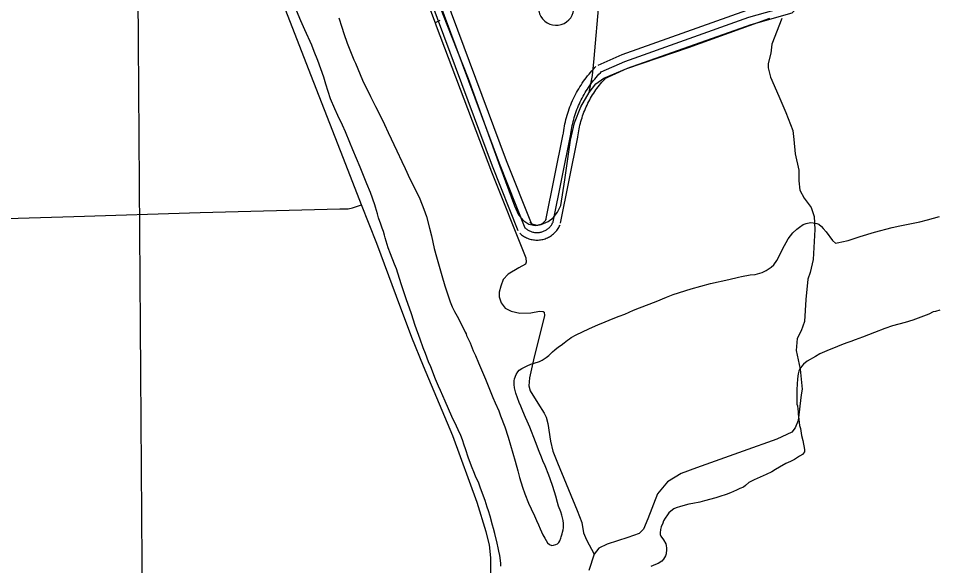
# Model space of a CAD drawing. Extents: x 3508733 to 3546731, y 546897 to 572481.
# Drawn here: x 3538993 to 3540828, y 559192 to 560288 of the extents above; entities that cross this region are included whole.
import ezdxf

# ---------------------------------------------------------------- set-up
doc = ezdxf.new("R2010")
doc.units = 0
for name, color, linetype in [('V-DTCH-CNTR', 7, 'Continuous'), ('V-GRID-MAJR', 7, 'Continuous'), ('V-ROAD-CNTR', 7, 'Continuous'), ('V-SITE-VEGE', 7, 'Continuous'), ('V-TOPO-SHOR', 7, 'Continuous')]:
    doc.layers.add(name, color=color, linetype=linetype)

msp = doc.modelspace()

# ---------------------------------------------------------------- linework, layer by layer
at = {"layer": 'V-DTCH-CNTR'}
for points in [[(3539938.356, 559161.277), (3539938.1720000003, 559207.501), (3539935.7, 559233.742), (3539929.089, 559260.03), (3539911.1, 559318.175), (3539862.202, 559451.854), (3539803.707, 559591.157), (3539780.1920000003, 559648.671), (3539749.359, 559731.103), (3539710.506, 559837.076), (3539679.9050000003, 559914.509), (3539648.075, 559995.049), (3539573.593, 560186.265), (3539505.174, 560364.307)], [(3539831.056, 560325.561), (3539850.5100000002, 560274.988), (3539892.788, 560166.907), (3539956.4080000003, 559991.676), (3539985.8910000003, 559912.019), (3539993.972, 559893.995), (3540004.1920000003, 559882.155), (3540014.468, 559875.833), (3540026.855, 559872.939), (3540039.294, 559874.872), (3540053.157, 559880.928), (3540062.897, 559888.412), (3540071.984, 559899.35), (3540078.343, 559913.078), (3540086.49, 559964.0380000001), (3540097.711, 560043.939), (3540105.676, 560078.345), (3540118.447, 560110.63), (3540135.319, 560139.419), (3540148.614, 560156.519), (3540164.607, 560168.072), (3540210.343, 560186.889), (3540333.6, 560229.002), (3540496.4590000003, 560288.136)], [(3540135.319, 560139.419), (3540141.897, 560173.149), (3540145.026, 560206.919), (3540155.252, 560322.014)], [(3538134.963, 559862.515), (3538174.969, 559862.076), (3538186.358, 559862.377), (3538267.438, 559864.5160000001), (3538454.451, 559870.057), (3538462.478, 559870.232), (3538666.29, 559874.6410000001), (3538858.17, 559883.578), (3539104.536, 559891.232), (3539357.107, 559898.818), (3539636.582, 559906.108), (3539653.144, 559906.616), (3539661.444, 559908.5970000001), (3539679.9050000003, 559914.509)]]:
    msp.add_lwpolyline(points, dxfattribs=at)
at = {"layer": 'V-GRID-MAJR'}
msp.add_spline([(3539288.985, 552476.34), (3539245.802, 558535.316), (3539202.606, 564596.225), (3539159.409, 570657.151), (3539159.395, 570659.068)], degree=3, dxfattribs=at)
at = {"layer": 'V-ROAD-CNTR'}
for points in [[(3540159.2876431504, 560180.5146126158), (3540206.3885489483, 560201.5055706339), (3540454.676052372, 560289.8953938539), (3540533.0868955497, 560311.949349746), (3540590.473780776, 560374.1982252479), (3540892.330177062, 560480.8770118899), (3541596.0597696, 560744.913483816), (3542124.334713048, 560934.7231041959), (3542471.2990191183, 561066.309841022), (3542540.243881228, 561077.6838182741), (3542626.491708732, 561111.426750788), (3543287.0993875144, 561354.6082644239), (3543428.763104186, 561406.968159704), (3544044.0988735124, 561629.45471473)], [(3539448.9650637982, 561368.763236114), (3539748.755464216, 560594.8167840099), (3539968.840024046, 560003.368966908), (3540020.194921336, 559874.0442255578)], [(3539426.650108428, 561350.8692719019), (3539720.691520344, 560584.212805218), (3539940.83808005, 559992.6009884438), (3539992.3129771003, 559862.972247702)], [(3539440.655080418, 561356.241261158), (3539734.72349228, 560589.5147946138), (3539954.8390520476, 559997.984977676), (3540006.253949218, 559868.50823663)], [(3540153.1816553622, 560194.215585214), (3540200.8115601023, 560215.4425427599), (3540450.125061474, 560304.1973652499), (3540524.9369118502, 560325.2393231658), (3540581.9677977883, 560387.1011994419), (3540887.1961873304, 560494.9719836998), (3541579.62480247, 560754.7684641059)], [(3540165.393630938, 560166.813640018), (3540211.9655377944, 560187.5685985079), (3540459.22704327, 560275.5934224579), (3540541.23687925, 560298.6593763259), (3540598.9797637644, 560361.2952510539), (3540879.439202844, 560460.41205282)], [(3540082.8767959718, 560054.4008648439), (3540083.4207948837, 560058.688856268), (3540084.06779359, 560063.104847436), (3540084.798792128, 560067.5088386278), (3540085.6127905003, 560071.9008298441), (3540086.5127887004, 560076.274821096), (3540087.494786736, 560080.6278123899), (3540088.560784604, 560084.9648037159), (3540089.7097823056, 560089.2797950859), (3540090.9407798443, 560093.5727865), (3540092.254777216, 560097.839777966), (3540093.6487744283, 560102.0807694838), (3540095.1237714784, 560106.294761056), (3540096.679768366, 560110.480752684), (3540098.315765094, 560114.634744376), (3540100.0307616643, 560118.75773613), (3540101.825758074, 560122.8477279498), (3540103.695754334, 560126.899719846), (3540105.643750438, 560130.916711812), (3540107.670746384, 560134.8987038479), (3540109.77274218, 560138.8376959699), (3540111.94773783, 560142.734688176), (3540114.198733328, 560146.5916804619), (3540116.52272868, 560150.4046728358), (3540118.919723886, 560154.1716653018), (3540121.386718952, 560157.8926578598), (3540123.9267138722, 560161.5656505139), (3540126.5357086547, 560165.189643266), (3540129.2147032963, 560168.7636361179), (3540131.9586978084, 560172.2826290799), (3540134.770692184, 560175.750622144), (3540137.6516864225, 560179.165615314), (3540140.5936805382, 560182.5216086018), (3540143.6016745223, 560185.8236019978), (3540146.651668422, 560189.044595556), (3540148.555664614, 560190.9935916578)], [(3540097.75776621, 560052.5128686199), (3540098.283765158, 560056.6578603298), (3540098.888763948, 560060.7908520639), (3540099.57276258, 560064.9128438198), (3540100.334761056, 560069.0208356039), (3540101.176759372, 560073.11282742), (3540102.0957575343, 560077.18781927), (3540103.09275554, 560081.2448111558), (3540104.1677533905, 560085.281803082), (3540105.319751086, 560089.29779505), (3540106.5487486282, 560093.2907870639), (3540107.8537460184, 560097.2597791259), (3540109.2337432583, 560101.20277124), (3540110.689740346, 560105.1187634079), (3540112.220737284, 560109.0067556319), (3540113.824734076, 560112.8637479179), (3540115.503730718, 560116.6897402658), (3540117.254727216, 560120.4827326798), (3540119.07772357, 560124.241725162), (3540120.97271978, 560127.964717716), (3540122.939715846, 560131.6507103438), (3540124.975711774, 560135.298703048), (3540127.081707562, 560138.9076958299), (3540129.255703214, 560142.474688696), (3540131.498698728, 560145.9996816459), (3540133.80769411, 560149.4816746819), (3540136.1836893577, 560152.91766781), (3540138.624684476, 560156.3086610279), (3540141.1306794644, 560159.651654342), (3540143.699674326, 560162.945647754), (3540146.330669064, 560166.190641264), (3540149.0246636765, 560169.384634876), (3540151.778658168, 560172.525628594), (3540154.59265254, 560175.614622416), (3540157.464646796, 560178.64761635), (3540159.2876431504, 560180.5146126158)], [(3540112.6387364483, 560050.624872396), (3540113.146735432, 560054.6268643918), (3540113.709734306, 560058.4768566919), (3540114.3467330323, 560062.3168490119), (3540115.0567316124, 560066.1408413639), (3540115.8407300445, 560069.9508337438), (3540116.696728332, 560073.7478261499), (3540117.624726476, 560077.5248185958), (3540118.625724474, 560081.2838110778), (3540119.698722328, 560085.0228035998), (3540120.8427200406, 560088.7417961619), (3540122.058717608, 560092.4387887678), (3540123.343715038, 560096.1107814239), (3540124.6997123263, 560099.756774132), (3540126.125709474, 560103.3787668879), (3540127.618706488, 560106.9697597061), (3540129.181703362, 560110.5317525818), (3540130.813700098, 560114.0657455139), (3540132.511696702, 560117.5667385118), (3540134.274693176, 560121.0307315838), (3540136.1066895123, 560124.4637247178), (3540138.003685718, 560127.8627179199), (3540139.9646817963, 560131.2237111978), (3540141.988677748, 560134.544704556), (3540144.0776735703, 560137.82769799), (3540146.228669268, 560141.070691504), (3540148.440664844, 560144.2696851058), (3540150.7136602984, 560147.4276787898), (3540153.046655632, 560150.539672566), (3540155.440650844, 560153.6086664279), (3540157.890645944, 560156.630660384), (3540160.39764093, 560159.603654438), (3540162.963635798, 560162.5296485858), (3540165.583630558, 560165.4056428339), (3540168.2776251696, 560168.2506371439), (3540170.019621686, 560170.035633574)], [(3540048.516864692, 559883.490206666), (3540083.051795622, 560055.4658627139)], [(3540063.2228352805, 559880.5372125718), (3540097.75776621, 560052.5128686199)], [(3540077.928805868, 559877.584218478), (3540112.463736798, 560049.559874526)], [(3540016.3259290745, 559879.624214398), (3540017.3049271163, 559878.737216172), (3540018.051925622, 559878.122217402), (3540018.8289240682, 559877.5432185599), (3540019.6299224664, 559877.00321964), (3540020.459920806, 559876.4992206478), (3540021.310919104, 559876.035221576), (3540022.176917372, 559875.6162224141), (3540023.066915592, 559875.237223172), (3540023.97791377, 559874.8992238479), (3540024.89791193, 559874.6062244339), (3540025.830910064, 559874.3582249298), (3540026.7819081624, 559874.15322534), (3540027.735906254, 559873.9932256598), (3540028.690904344, 559873.881225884), (3540029.658902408, 559873.8132260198), (3540030.6259004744, 559873.791226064), (3540031.59289854, 559873.8162260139), (3540032.559896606, 559873.886225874), (3540033.518894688, 559874.0032256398), (3540034.4768927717, 559874.1652253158), (3540035.4188908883, 559874.3712249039), (3540036.349889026, 559874.6222244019), (3540037.2778871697, 559874.9202238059), (3540038.18288536, 559875.25822313), (3540039.070883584, 559875.6402223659), (3540039.9388818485, 559876.0632215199), (3540040.784880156, 559876.526220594), (3540041.6128785, 559877.03321958), (3540042.416876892, 559877.5782184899), (3540043.18787535, 559878.1572173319), (3540043.933873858, 559878.7742160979), (3540044.6508724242, 559879.427214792), (3540045.330871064, 559880.1082134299), (3540045.98286976, 559880.827211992), (3540046.600868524, 559881.5762104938), (3540047.1758673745, 559882.3462089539), (3540047.718866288, 559883.1512073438), (3540048.220865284, 559883.976205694), (3540048.684864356, 559884.8272039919), (3540049.1318634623, 559885.7502021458), (3540049.4718627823, 559886.5302005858)], [(3539996.1819693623, 559857.392258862), (3539997.6949663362, 559856.0212616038), (3539999.545962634, 559854.5002646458), (3540001.4629588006, 559853.069267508), (3540003.4499548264, 559851.7292701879), (3540005.4959507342, 559850.487272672), (3540007.598946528, 559849.3432749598), (3540009.7589422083, 559848.29827705), (3540011.9629378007, 559847.3592789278), (3540014.203933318, 559846.527280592), (3540016.489928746, 559845.8002820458), (3540018.804924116, 559845.184283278), (3540021.1419194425, 559844.679284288), (3540023.503914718, 559844.2852850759), (3540025.8889099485, 559844.00328564), (3540028.2749051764, 559843.8372859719), (3540030.669900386, 559843.7832860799), (3540033.064895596, 559843.8442859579), (3540035.4518908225, 559844.01828561), (3540037.830886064, 559844.3052850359), (3540040.1888813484, 559844.705284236), (3540042.5328766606, 559845.217283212), (3540044.8478720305, 559845.8422819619), (3540047.121867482, 559846.5722805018), (3540049.3668629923, 559847.4122788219), (3540051.568858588, 559848.3582769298), (3540053.72285428, 559849.407274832), (3540055.826850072, 559850.560272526), (3540057.8668459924, 559851.8072700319), (3540059.846842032, 559853.150267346), (3540061.765838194, 559854.5892644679), (3540063.609834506, 559856.1162614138), (3540065.378830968, 559857.7272581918), (3540067.074827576, 559859.4262547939), (3540068.680824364, 559861.1992512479), (3540070.20282132, 559863.0442475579), (3540071.6398184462, 559864.9682437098), (3540072.9788157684, 559866.951239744), (3540074.2248132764, 559868.9982356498), (3540075.3688109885, 559871.1012314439), (3540076.3898089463, 559873.204227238), (3540076.973807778, 559874.5442245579)], [(3540006.253949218, 559868.50823663), (3540007.499946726, 559867.379238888), (3540008.798944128, 559866.311241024), (3540010.145941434, 559865.3062430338), (3540011.5399386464, 559864.3662449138), (3540012.97793577, 559863.49324666), (3540014.4549328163, 559862.6892482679), (3540015.9679297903, 559861.957249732), (3540017.5149266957, 559861.2982510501), (3540019.090923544, 559860.71325222), (3540020.693920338, 559860.2032532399), (3540022.3179170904, 559859.7712541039), (3540023.961913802, 559859.4162548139), (3540025.6199104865, 559859.139255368), (3540027.2899071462, 559858.9422557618), (3540028.966903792, 559858.825255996), (3540030.64790043, 559858.7872560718), (3540032.3288970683, 559858.830255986), (3540034.005893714, 559858.9522557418), (3540035.674890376, 559859.154255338), (3540037.33288706, 559859.435254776), (3540038.975883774, 559859.7942540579), (3540040.598880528, 559860.232253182), (3540042.199877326, 559860.7462521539), (3540043.774874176, 559861.3352509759), (3540045.319871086, 559861.9992496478), (3540046.830868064, 559862.7352481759), (3540048.305865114, 559863.5432465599), (3540049.739862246, 559864.4202448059), (3540051.131859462, 559865.364242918), (3540052.4768567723, 559866.3732408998), (3540053.7718541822, 559867.4452387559), (3540055.014851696, 559868.577236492), (3540056.2028493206, 559869.767234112), (3540057.3318470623, 559871.0132316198), (3540058.401844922, 559872.3102290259), (3540059.40784291, 559873.657226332), (3540060.3488410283, 559875.0512235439), (3540061.22283928, 559876.487220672), (3540062.026837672, 559877.9642177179), (3540062.760836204, 559879.4772146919), (3540063.2228352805, 559880.5372125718)]]:
    msp.add_lwpolyline(points, dxfattribs=at)
msp.add_arc((3540069.1680336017, 560309.2074533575), 35.43263578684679, 133.58872132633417, 79.70110465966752, dxfattribs=at)
at = {"layer": 'V-SITE-VEGE'}
for points in [[(3539941.5270000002, 559273.174), (3539936.968, 559290.899), (3539933.853, 559301.7660000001), (3539931.27, 559309.018), (3539926.853, 559322.177), (3539917.997, 559346.98), (3539914.305, 559356.902), (3539907.997, 559371.224), (3539904.29, 559380.006), (3539901.144, 559387.833), (3539893.755, 559407.488), (3539887.492, 559425.799), (3539885.293, 559433.045), (3539881.608, 559444.108), (3539878.276, 559452.317), (3539873.269, 559463.773), (3539869.5500000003, 559471.416), (3539860.6350000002, 559490.518), (3539847.282, 559521.072), (3539837.4390000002, 559542.461), (3539833.546, 559551.436), (3539827.805, 559565.372), (3539818.379, 559589.991), (3539813.9280000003, 559600.301), (3539807.454, 559616.716), (3539803.205, 559627.976), (3539797.313, 559645.523), (3539787.347, 559672.9990000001), (3539779.804, 559696.076), (3539775.936, 559707.332), (3539769.847, 559724.312), (3539758.98, 559756.357), (3539749.611, 559786.106), (3539745.914, 559795.84), (3539737.583, 559816.263), (3539732.774, 559828.479), (3539726.903, 559847.929), (3539725.637, 559853.833), (3539723.81, 559860.694), (3539720.84, 559867.379), (3539718.268, 559875.579), (3539713.844, 559888.17), (3539711.465, 559896.559), (3539707.614, 559909.522), (3539706.144, 559914.1), (3539697.483, 559939.28), (3539690.448, 559956.651), (3539677.3140000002, 559989.861), (3539662.102, 560024.235), (3539656.3740000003, 560039.31), (3539647.6720000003, 560060.691), (3539641.923, 560073.866), (3539632.4390000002, 560093.165), (3539626.123, 560106.345), (3539617.785, 560126.582), (3539612.813, 560141.08), (3539608.219, 560155.762), (3539603.998, 560169.682), (3539592.3880000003, 560203.257), (3539585.171, 560221.199), (3539580.552, 560233.604), (3539566.636, 560264.732), (3539558.465, 560282.303), (3539546.423, 560311.131)], [(3539634.169, 560288.327), (3539640.2460000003, 560270.208), (3539644.286, 560257.238), (3539651.1040000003, 560237.59), (3539656.2830000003, 560224.421), (3539664.43, 560204.377), (3539667.398, 560197.694), (3539681.666, 560163.9), (3539697.85, 560131.417), (3539707.703, 560111.164), (3539714.961, 560096.833), (3539725.369, 560075.054), (3539732.7970000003, 560059.01), (3539750.455, 560022.328), (3539760.107, 560000.939), (3539766.986, 559986.99), (3539776.644, 559966.17), (3539789.856, 559939.993), (3539796.168, 559926.24), (3539804.497, 559905.623), (3539809.468, 559890.746), (3539815.681, 559867.872), (3539819.691, 559852.056), (3539825.311, 559826.908), (3539829.878, 559809.9450000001), (3539836.284, 559787.068), (3539840.1180000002, 559772.585), (3539846.356, 559751.99), (3539850.768, 559738.0700000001), (3539857.035, 559719.947), (3539860.7290000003, 559710.215), (3539865.376, 559700.473), (3539870.791, 559691.48), (3539878.051, 559677.529), (3539886.978, 559659.566), (3539888.842, 559656.125), (3539889.948, 559652.883), (3539892.727, 559646.3910000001), (3539896.8170000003, 559637.796), (3539903.301, 559622.331), (3539907.755, 559612.401), (3539913.488, 559597.704), (3539917.7600000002, 559588.535), (3539927.772, 559565.432), (3539942.575, 559528.402), (3539947.024, 559517.902), (3539954.077, 559502.241), (3539957.765, 559491.937), (3539966.078, 559469.803), (3539972.89, 559449.392), (3539987.187, 559400.965), (3539992.3030000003, 559381.716), (3539995.965, 559368.752), (3540002.023, 559349.112), (3540006.629, 559335.568), (3540014.028, 559316.8640000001), (3540018.847, 559305.598), (3540025.7260000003, 559291.461), (3540029.998, 559282.292), (3540033.896, 559273.696), (3540037.043, 559265.871), (3540042.616, 559254.025), (3540046.341, 559246.956), (3540051.752, 559237.776), (3540055.518, 559234.504), (3540060.628, 559232.5480000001), (3540063.864, 559233.082), (3540068.634, 559234.551), (3540071.497, 559235.851), (3540074.569, 559238.667), (3540076.3140000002, 559241.881), (3540078.464, 559247.367), (3540079.058, 559249.645), (3540081.022, 559255.512), (3540081.8170000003, 559258.736), (3540083.201, 559263.661), (3540083.818, 559268.025)], [(3540796.475, 559880.074), (3540812.103, 559884.277), (3540835.5530000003, 559891.2440000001)], [(3540083.818, 559268.025), (3540083.719, 559276.199), (3540082.835, 559282.48), (3540080.285, 559292.7710000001), (3540078.083, 559300.015), (3540074.018, 559310.892), (3540071.444, 559318.713), (3540068.1550000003, 559330.911), (3540062.099, 559350.742), (3540057.128, 559365.809), (3540054.359, 559373.442), (3540046.954, 559391.577), (3540042.508, 559402.077), (3540039.735, 559409.329), (3540034.727, 559420.7880000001), (3540027.899, 559439.676), (3540024.571, 559448.264), (3540019.572, 559460.67), (3540016.054, 559469.071), (3540011.2430000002, 559481.0970000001), (3540007.522, 559488.55), (3540002.526, 559501.145), (3539998.2630000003, 559511.076), (3539995.115, 559518.711), (3539988.664, 559537.2170000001), (3539985.739, 559548.079), (3539985.049, 559554.358), (3539984.938, 559561.772), (3539985.551, 559565.757), (3539989.069, 559574.84), (3539992.5470000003, 559579.938), (3539995.242, 559583.137), (3540000.413, 559586.883), (3540004.237, 559588.931), (3540011.302, 559592.087), (3540018.562, 559595.617), (3540025.237, 559597.637), (3540035.5300000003, 559600.5650000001), (3540041.262, 559603.355), (3540049.114, 559608.97), (3540054.29, 559612.907), (3540061.396, 559619.862), (3540066.1950000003, 559624.181), (3540073.858, 559629.9890000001), (3540078.835, 559633.167), (3540085.157, 559637.849), (3540091.485, 559643.102), (3540095.7, 559646.289), (3540098.955, 559648.534), (3540108.898, 559653.936), (3540134.307, 559666.3960000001), (3540153.784, 559674.738), (3540162.182, 559678.068), (3540179.937, 559685.477), (3540195.393, 559691.202), (3540206.274, 559695.6460000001), (3540223.649, 559703.25), (3540235.679, 559708.251), (3540269.264, 559721.002), (3540289.881, 559729.522), (3540302.862, 559734.701), (3540339.281, 559745.902), (3540377.9760000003, 559756.502), (3540414.177, 559764.856), (3540433.798, 559769.206), (3540439.711, 559771.0430000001), (3540457.225, 559773.894), (3540467.312, 559775.1140000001), (3540481.038, 559778.956), (3540489.2460000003, 559782.669), (3540499.394, 559789.211), (3540504.579, 559794.2880000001), (3540510.56, 559802.584), (3540514.051, 559809.009), (3540522.792, 559826.589), (3540529.006, 559838.684), (3540533.268, 559846.2390000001), (3540542.33, 559858.116), (3540550.393, 559865.8200000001), (3540555.566, 559869.566), (3540563.41, 559874.612), (3540569.143, 559877.211), (3540578.09, 559878.635), (3540583.411, 559878.577), (3540590.6180000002, 559877.1680000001), (3540594.403, 559875.606), (3540599.865, 559871.178), (3540603.432, 559867.147), (3540609.2490000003, 559860.053), (3540621.985, 559842.811), (3540627.629, 559837.617), (3540634.294, 559838.877), (3540640.769, 559839.948), (3540652.965, 559843.046), (3540666.887, 559847.458), (3540677.1890000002, 559851.1460000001), (3540705.978, 559859.578), (3540740.857, 559868.892), (3540756.67, 559872.333), (3540773.048, 559875.386), (3540796.475, 559880.074)], [(3540836.5640000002, 559703.465), (3540827.985, 559700.897), (3540822.843, 559699.811), (3540814.626, 559695.719), (3540803.745, 559691.275), (3540782.757, 559683.71), (3540767.123, 559678.938), (3540741.771, 559671.9890000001), (3540726.322, 559666.836), (3540705.517, 559658.7000000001), (3540693.491, 559653.887), (3540681.85, 559649.451), (3540666.969, 559644.29), (3540658.382, 559640.962), (3540650.1780000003, 559638.011), (3540639.489, 559633.755), (3540631.668, 559630.99), (3540610.291, 559622.2880000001), (3540596.156, 559615.981), (3540587.5500000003, 559610.9400000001)], [(3540587.5500000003, 559610.9400000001), (3540571.289, 559601.044), (3540564.002, 559595.232), (3540560.537, 559591.087), (3540556.6780000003, 559585.807), (3540554.731, 559581.455), (3540553.15, 559575.774), (3540551.9020000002, 559565.714), (3540550.344, 559544.827), (3540550.149, 559526.774), (3540550.594, 559515.176), (3540551.507, 559511.746), (3540552.386, 559505.083), (3540552.9080000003, 559500.707), (3540553.412, 559494.618), (3540553.561, 559490.817), (3540556.0270000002, 559472.735), (3540557.4790000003, 559466.448), (3540559.99, 559452.737), (3540562.728, 559442.253), (3540565.765, 559424.5480000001), (3540565.526, 559419.608), (3540561.667, 559414.328), (3540555.929, 559410.97), (3540545.789, 559404.807), (3540537.573, 559400.713), (3540528.211, 559396.257), (3540515.7800000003, 559388.978), (3540507.559, 559384.505), (3540500.289, 559380.022), (3540489.205, 559374.251), (3540464.951, 559363.491), (3540454.633, 559358.279), (3540447.538, 559352.466), (3540443.893, 559349.276), (3540436.639, 559346.312), (3540429.7600000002, 559342.966), (3540417.732, 559337.774), (3540409.335, 559334.635), (3540396.558, 559330.5920000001), (3540388.169, 559328.022), (3540365.67, 559321.613), (3540356.144, 559319.246), (3540342.2430000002, 559316.735), (3540334.432, 559314.9180000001), (3540317.6580000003, 559310.54), (3540309.077, 559307.781), (3540304.113, 559305.555), (3540298.1720000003, 559301.058), (3540294.715, 559297.674), (3540291.444, 559293.908), (3540287.002, 559287.303), (3540284.09, 559281.634), (3540282.142, 559277.284), (3540279.017, 559269.527), (3540277.4420000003, 559264.4130000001), (3540276.799, 559257.767), (3540276.764, 559254.535), (3540278.628, 559251.095), (3540283.68, 559243.818), (3540288.153, 559235.599), (3540288.876, 559232.171), (3540289.578, 559226.84), (3540289.552, 559224.37), (3540288.8880000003, 559215.828), (3540287.5100000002, 559211.47), (3540284.02, 559205.045), (3540280.3680000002, 559201.283), (3540272.9080000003, 559196.6140000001), (3540267.558, 559194.199), (3540258.205, 559190.31)], [(3539958.6950000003, 559191.268), (3539958.1890000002, 559197.165), (3539956.451, 559212.199), (3539954.65, 559221.339), (3539953.196, 559227.627), (3539950.827, 559236.965), (3539946.286, 559256.401), (3539943.73, 559266.121), (3539941.5270000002, 559273.174)]]:
    msp.add_lwpolyline(points, dxfattribs=at)
at = {"layer": 'V-TOPO-SHOR'}
msp.add_line((3539836.348, 560283.153), (3539827.199, 560278.525), dxfattribs=at)
for points in [[(3539714.674, 560575.6240000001), (3539827.199, 560278.525), (3539829.335, 560272.883), (3539939.972, 559980.533), (3540008.455, 559807.997), (3540009.056, 559799.713), (3540007.63, 559795.588), (3539994.441, 559788.144), (3539972.912, 559775.272), (3539963.1410000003, 559765.03), (3539958.163, 559751.286), (3539955.273, 559739.588), (3539955.169, 559729.931), (3539959.179, 559718.159), (3539967.344, 559707.721), (3539979.003, 559701.384), (3539996.21, 559697.747), (3540018.292, 559698.1950000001), (3540035.575, 559701.456), (3540043.157, 559700.682), (3540045.211, 559699.281), (3540045.833, 559693.063), (3540023.475, 559604.311), (3540015.486, 559567.832), (3540014.6240000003, 559551.974), (3540017.276, 559542.287), (3540032.182, 559517.287), (3540045.0700000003, 559497.139), (3540049.127, 559489.506), (3540052.43, 559476.362), (3540057.5640000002, 559441.12), (3540062.174, 559421.062), (3540071.577, 559397.504), (3540111.2430000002, 559302.553), (3540120.6350000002, 559278.302), (3540123.858, 559257.5700000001), (3540129.914, 559243.705), (3540145.055, 559215.183)], [(3540520.296, 560287.135), (3540500.418, 560235.617), (3540498.153, 560217.708), (3540493.098, 560197.0700000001), (3540493.008, 560188.794), (3540497.633, 560170.118), (3540514.461, 560131.997), (3540528.588, 560099.4230000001), (3540542.68, 560063.401), (3540544.546, 560044.756), (3540546.995, 560016.449), (3540554.227, 559983.949), (3540554.684, 559962.562), (3540556.5470000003, 559943.917), (3540565.341, 559927.956), (3540578.932, 559909.182), (3540584.943, 559891.183), (3540586.725, 559864.952), (3540583.311, 559804.978), (3540576.816, 559778.838), (3540572.534, 559765.779), (3540568.6410000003, 559725.125), (3540566.089, 559681.007), (3540558.98, 559661.77), (3540551.2290000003, 559646.68), (3540548.896, 559622.563), (3540557.453, 559585.2220000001), (3540561.153, 559545.1730000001), (3540558.964, 559534.161), (3540552.881, 559482.496), (3540547.204, 559468.072), (3540540.21, 559459.182), (3540510.396, 559445.022), (3540443.221, 559420.925), (3540349.744, 559388.147), (3540319.268, 559376.754), (3540291.491, 559359.8150000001), (3540271.916, 559335.886), (3540252.745, 559285.741), (3540243.552, 559265.15), (3540235.177, 559256.274), (3540212.328, 559248.246), (3540170.794, 559234.903), (3540154.15, 559226.809), (3540145.055, 559215.183), (3540134.348, 559182.1900000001)]]:
    msp.add_lwpolyline(points, dxfattribs=at)

doc.saveas('drawing.dxf')
